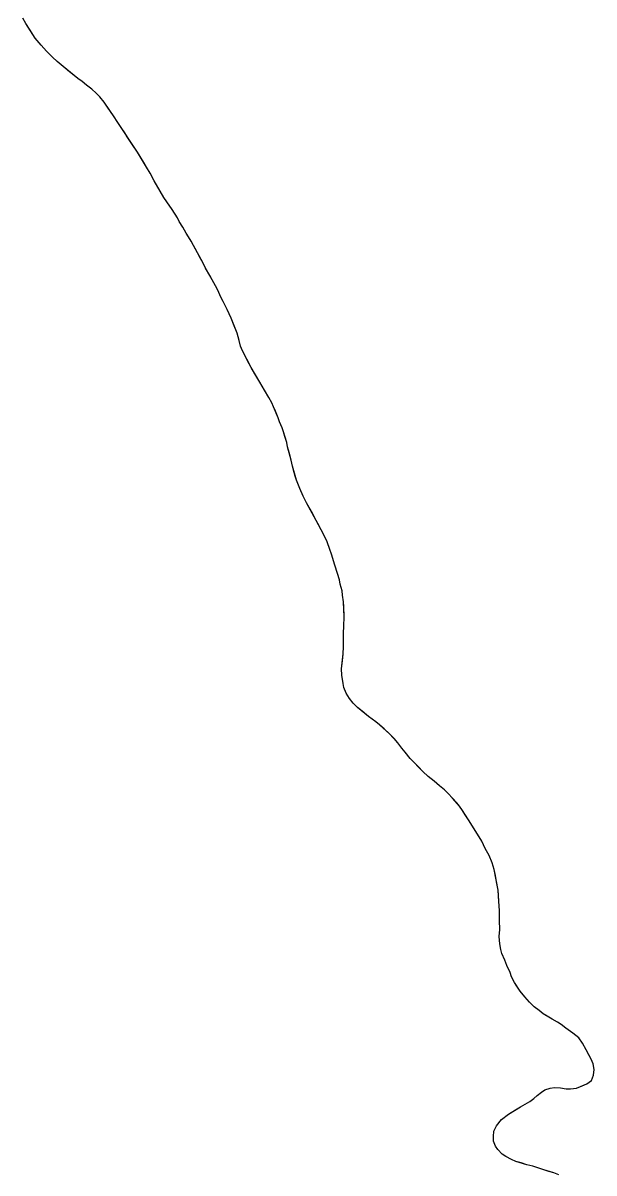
# Model space of a CAD drawing. Extents: x 3172297 to 3210190, y 958463 to 983887.
# Drawn here: x 3204085 to 3204507, y 968417 to 969265 of the extents above; entities that cross this region are included whole.
import ezdxf

# ---------------------------------------------------------------- set-up
doc = ezdxf.new("R2010")
doc.units = 0
doc.layers.add('V-SITE-VEGE', color=7, linetype='Continuous')
doc.layers.add('V-TOPO-SHOR', color=7, linetype='Continuous')

msp = doc.modelspace()

# ---------------------------------------------------------------- linework, layer by layer
at = {"layer": 'V-SITE-VEGE'}
for p, q in [((3204087.22, 969265.09), (3204085.21, 969269.05)), ((3204094.25, 969254.23), (3204087.22, 969265.09)), ((3204098.58, 969249.13), (3204094.25, 969254.23)), ((3204102.58, 969244.7), (3204098.58, 969249.13)), ((3204107.08, 969240.27), (3204102.58, 969244.7)), ((3204110.58, 969236.98), (3204107.08, 969240.27)), ((3204114.9, 969233.21), (3204110.58, 969236.98)), ((3204125.71, 969224.53), (3204114.9, 969233.21)), ((3204128.87, 969222.24), (3204125.71, 969224.53)), ((3204132.2, 969219.61), (3204128.87, 969222.24)), ((3204136.19, 969216.67), (3204132.2, 969219.61)), ((3204139.35, 969213.71), (3204136.19, 969216.67)), ((3204142.02, 969210.92), (3204139.35, 969213.71)), ((3204145.19, 969206.97), (3204142.02, 969210.92)), ((3204152.54, 969196.11), (3204145.19, 969206.97)), ((3204154.71, 969192.66), (3204152.54, 969196.11)), ((3204169.93, 969169.95), (3204154.71, 969192.66)), ((3204176.46, 969159.08), (3204169.93, 969169.95)), ((3204179.14, 969154.47), (3204176.46, 969159.08)), ((3204182.15, 969148.87), (3204179.14, 969154.47)), ((3204189.35, 969136.52), (3204182.15, 969148.87)), ((3204195.54, 969127.8), (3204189.35, 969136.52)), ((3204199.38, 969121.71), (3204195.54, 969127.8)), ((3204200.73, 969118.91), (3204199.38, 969121.71)), ((3204203.24, 969114.79), (3204200.73, 969118.91)), ((3204205.75, 969110.34), (3204203.24, 969114.79)), ((3204207.59, 969107.55), (3204205.75, 969110.34)), ((3204209.43, 969104.42), (3204207.59, 969107.55)), ((3204211.11, 969101.12), (3204209.43, 969104.42)), ((3204218.31, 969088.11), (3204211.11, 969101.12)), ((3204220.16, 969084.49), (3204218.31, 969088.11)), ((3204225.02, 969075.92), (3204220.16, 969084.49)), ((3204227.36, 969071.31), (3204225.02, 969075.92)), ((3204229.21, 969068.18), (3204227.36, 969071.31)), ((3204231.39, 969063.07), (3204229.21, 969068.18)), ((3204233.23, 969059.95), (3204231.39, 969063.07)), ((3204236.09, 969053.85), (3204233.23, 969059.95)), ((3204238.95, 969047.42), (3204236.09, 969053.85)), ((3204243.49, 969036.37), (3204238.95, 969047.42)), ((3204245.02, 969031.09), (3204243.49, 969036.37)), ((3204246.04, 969026.87), (3204245.02, 969031.09)), ((3204247.29, 969023.37), (3204246.04, 969026.87)), ((3204253.93, 969011.02), (3204247.29, 969023.37)), ((3204260.29, 969000.25), (3204253.93, 969011.02)), ((3204263.57, 968994.42), (3204260.29, 969000.25)), ((3204266.92, 968988.98), (3204263.57, 968994.42)), ((3204269.1, 968985.03), (3204266.92, 968988.98)), ((3204270.44, 968982.07), (3204269.1, 968985.03)), ((3204273.81, 968973.98), (3204270.44, 968982.07)), ((3204274.82, 968971.02), (3204273.81, 968973.98)), ((3204276.67, 968966.57), (3204274.82, 968971.02)), ((3204277.69, 968963.6), (3204276.67, 968966.57)), ((3204280.06, 968955.68), (3204277.69, 968963.6)), ((3204280.75, 968952.54), (3204280.06, 968955.68)), ((3204283.46, 968942.64), (3204280.75, 968952.54)), ((3204284.32, 968938.18), (3204283.46, 968942.64)), ((3204287.21, 968927.95), (3204284.32, 968938.18)), ((3204289.73, 968921.68), (3204287.21, 968927.95)), ((3204292.25, 968916.24), (3204289.73, 968921.68)), ((3204294.77, 968911.13), (3204292.25, 968916.24)), ((3204301.81, 968898.29), (3204294.77, 968911.13)), ((3204305.5, 968891.37), (3204301.81, 968898.29)), ((3204308.18, 968886.1), (3204305.5, 968891.37)), ((3204309.86, 968882.47), (3204308.18, 968886.1)), ((3204312.05, 968876.86), (3204309.86, 968882.47)), ((3204313.23, 968873.4), (3204312.05, 968876.86)), ((3204315.61, 968865.32), (3204313.23, 968873.4)), ((3204317.64, 968859.05), (3204315.61, 968865.32)), ((3204318.99, 968854.26), (3204317.64, 968859.05)), ((3204319.68, 968851.12), (3204318.99, 968854.26)), ((3204321.04, 968846.34), (3204319.68, 968851.12)), ((3204321.39, 968843.03), (3204321.04, 968846.34)), ((3204322.09, 968838.08), (3204321.39, 968843.03)), ((3204322.5, 968827.17), (3204322.09, 968838.08)), ((3204322.09, 968814.93), (3204322.38, 968820.22)), ((3204322.38, 968820.22), (3204322.5, 968827.17)), ((3204321.96, 968809.47), (3204322.09, 968814.93)), ((3204321.7, 968799.88), (3204322, 968804.84)), ((3204322, 968804.84), (3204321.96, 968809.47)), ((3204320.63, 968788.62), (3204321.7, 968799.88)), ((3204320.83, 968784), (3204320.63, 968788.62)), ((3204321.7, 968777.88), (3204320.83, 968784)), ((3204322.38, 968774.91), (3204321.7, 968777.88)), ((3204324.06, 968770.79), (3204322.38, 968774.91)), ((3204326.57, 968766.84), (3204324.06, 968770.79)), ((3204329.24, 968763.38), (3204326.57, 968766.84)), ((3204332.41, 968760.1), (3204329.24, 968763.38)), ((3204340.4, 968753.55), (3204332.41, 968760.1)), ((3204345.88, 968749.62), (3204340.4, 968753.55)), ((3204348.71, 968747.32), (3204345.88, 968749.62)), ((3204356.03, 968740.76), (3204348.71, 968747.32)), ((3204362.2, 968734.02), (3204356.03, 968740.76)), ((3204365.04, 968730.24), (3204362.2, 968734.02)), ((3204367.71, 968727.12), (3204365.04, 968730.24)), ((3204371.38, 968722.52), (3204367.71, 968727.12)), ((3204380.71, 968712.99), (3204371.38, 968722.52)), ((3204384.7, 968709.22), (3204380.71, 968712.99)), ((3204389.03, 968705.78), (3204384.7, 968709.22)), ((3204393.02, 968702.33), (3204389.03, 968705.78)), ((3204396.68, 968699.38), (3204393.02, 968702.33)), ((3204399.35, 968696.76), (3204396.68, 968699.38)), ((3204402.68, 968693.31), (3204399.35, 968696.76)), ((3204407.85, 968687.23), (3204402.68, 968693.31)), ((3204410.02, 968684.1), (3204407.85, 968687.23)), ((3204416.04, 968674.56), (3204410.02, 968684.1)), ((3204418.21, 968671.43), (3204416.04, 968674.56)), ((3204424.24, 968661.39), (3204418.21, 968671.43)), ((3204426.76, 968655.95), (3204424.24, 968661.39)), ((3204429.61, 968650.84), (3204426.76, 968655.95)), ((3204431.96, 968645.57), (3204429.61, 968650.84)), ((3204433.48, 968640.62), (3204431.96, 968645.57)), ((3204436.41, 968625.26), (3204433.48, 968640.62)), ((3204436.8, 968616.99), (3204436.41, 968625.26)), ((3204437.34, 968610.38), (3204436.8, 968616.99)), ((3204437.23, 968602.94), (3204437.34, 968610.38)), ((3204437.44, 968596.33), (3204437.23, 968602.94)), ((3204437.15, 968591.2), (3204437.44, 968596.33)), ((3204437.52, 968585.58), (3204437.15, 968591.2)), ((3204438.21, 968581.62), (3204437.52, 968585.58)), ((3204439.06, 968578.48), (3204438.21, 968581.62)), ((3204441.25, 968573.54), (3204439.06, 968578.48)), ((3204442.76, 968569.74), (3204441.25, 968573.54)), ((3204445.28, 968564.47), (3204442.76, 968569.74)), ((3204446.29, 968561.34), (3204445.28, 968564.47)), ((3204448.48, 968557.05), (3204446.29, 968561.34)), ((3204452.66, 968550.64), (3204448.48, 968557.05)), ((3204455.99, 968546.69), (3204452.66, 968550.64)), ((3204459.49, 968542.75), (3204455.99, 968546.69)), ((3204462.99, 968539.3), (3204459.49, 968542.75)), ((3204466.65, 968536.51), (3204462.99, 968539.3)), ((3204469.48, 968534.05), (3204466.65, 968536.51)), ((3204476.29, 968529.97), (3204469.48, 968534.05)), ((3204480.11, 968527.85), (3204476.29, 968529.97)), ((3204482.77, 968526.05), (3204480.11, 968527.85)), ((3204486.26, 968523.43), (3204482.77, 968526.05)), ((3204491.58, 968519.83), (3204486.26, 968523.43)), ((3204495.9, 968516.22), (3204491.58, 968519.83)), ((3204498.74, 968512.27), (3204495.9, 968516.22)), ((3204501.25, 968507.5), (3204498.74, 968512.27)), ((3204505.11, 968500.58), (3204501.25, 968507.5)), ((3204506.46, 968497.12), (3204505.11, 968500.58)), ((3204507.15, 968492.82), (3204506.46, 968497.12)), ((3204505.22, 968484.87), (3204506.85, 968488.85)), ((3204506.85, 968488.85), (3204507.15, 968492.82)), ((3204470.88, 968477.84), (3204474.67, 968479.19)), ((3204474.67, 968479.19), (3204477.98, 968479.54)), ((3204477.98, 968479.54), (3204482.28, 968479.41)), ((3204482.28, 968479.41), (3204486.58, 968478.78)), ((3204489.89, 968478.64), (3204494.19, 968479.17)), ((3204494.19, 968479.17), (3204501.77, 968482.36)), ((3204501.77, 968482.36), (3204505.22, 968484.87)), ((3204459.7, 968469.33), (3204462.66, 968471.5)), ((3204462.66, 968471.5), (3204465.12, 968473.83)), ((3204465.12, 968473.83), (3204468.25, 968476.17)), ((3204468.25, 968476.17), (3204470.88, 968477.84)), ((3204486.58, 968478.78), (3204489.89, 968478.64)), ((3204443.89, 968459.95), (3204452.78, 968465.31)), ((3204452.78, 968465.31), (3204459.7, 968469.33)), ((3204435.02, 968451.46), (3204438.79, 968455.95)), ((3204438.79, 968455.95), (3204443.89, 968459.95)), ((3204432.76, 968443.5), (3204433.07, 968447.31)), ((3204433.07, 968447.31), (3204435.02, 968451.46)), ((3204432.95, 968440.03), (3204432.76, 968443.5)), ((3204434.3, 968436.4), (3204432.95, 968440.03)), ((3204436.14, 968433.77), (3204434.3, 968436.4)), ((3204439.31, 968430.48), (3204436.14, 968433.77)), ((3204441.97, 968428.69), (3204439.31, 968430.48)), ((3204446.28, 968426.4), (3204441.97, 968428.69)), ((3204449.44, 968425.1), (3204446.28, 968426.4)), ((3204457.56, 968422.68), (3204449.44, 968425.1)), ((3204461.86, 968421.55), (3204457.56, 968422.68)), ((3204465.67, 968420.26), (3204461.86, 968421.55)), ((3204469.98, 968418.97), (3204465.67, 968420.26)), ((3204477.44, 968416.54), (3204469.98, 968418.97))]:
    msp.add_line(p, q, dxfattribs=at)
at = {"layer": 'V-TOPO-SHOR'}
for points in [[(3204253.93, 969011.02), (3204252.45, 969013.78), (3204250.17, 969017.93), (3204247.29, 969023.37), (3204246.04, 969026.87), (3204245.02, 969031.09), (3204243.49, 969036.37), (3204241.3, 969041.81), (3204238.95, 969047.42), (3204236.09, 969053.85), (3204233.23, 969059.94), (3204231.39, 969063.07), (3204229.21, 969068.18), (3204227.36, 969071.31), (3204225.02, 969075.92), (3204223.17, 969079.05), (3204220.16, 969084.49), (3204218.31, 969088.11), (3204215.46, 969093.22), (3204213.62, 969096.68), (3204211.11, 969101.12), (3204209.43, 969104.42), (3204207.59, 969107.55), (3204205.75, 969110.34), (3204203.24, 969114.79), (3204200.73, 969118.91), (3204199.38, 969121.71), (3204195.54, 969127.8), (3204192.03, 969132.74), (3204189.35, 969136.52), (3204185.67, 969142.94), (3204182.15, 969148.87), (3204179.14, 969154.47), (3204176.46, 969159.08), (3204174.45, 969162.37), (3204171.77, 969166.82), (3204169.93, 969169.95), (3204166.25, 969175.38), (3204162.24, 969181.47), (3204160.4, 969184.27), (3204157.73, 969188.21), (3204154.72, 969192.66), (3204152.54, 969196.11), (3204149.87, 969200.06), (3204147.7, 969203.19), (3204145.19, 969206.97), (3204142.02, 969210.92), (3204139.35, 969213.71), (3204136.19, 969216.67), (3204132.2, 969219.61), (3204128.87, 969222.24), (3204125.71, 969224.53), (3204122.05, 969227.48), (3204119.56, 969229.44), (3204114.9, 969233.21), (3204110.58, 969236.98), (3204107.08, 969240.27), (3204102.58, 969244.7), (3204098.58, 969249.13), (3204094.25, 969254.23), (3204090.4, 969260.15), (3204087.22, 969265.09), (3204085.21, 969269.05)], [(3204439.06, 968578.48), (3204438.21, 968581.62), (3204437.52, 968585.58), (3204437.15, 968591.2), (3204437.44, 968596.33), (3204437.23, 968602.94), (3204437.34, 968610.38), (3204436.8, 968616.99), (3204436.6, 968621.79), (3204436.41, 968625.26), (3204435.2, 968631.54), (3204434.35, 968636.16), (3204433.48, 968640.62), (3204431.96, 968645.57), (3204429.61, 968650.84), (3204426.76, 968655.95), (3204424.24, 968661.39), (3204421.06, 968666.65), (3204418.21, 968671.43), (3204416.04, 968674.56), (3204413.87, 968678.01), (3204412.03, 968680.98), (3204410.02, 968684.1), (3204407.85, 968687.23), (3204405.68, 968689.69), (3204402.68, 968693.31), (3204399.35, 968696.76), (3204396.68, 968699.38), (3204393.02, 968702.33), (3204389.03, 968705.78), (3204384.7, 968709.22), (3204380.71, 968712.99), (3204377.37, 968716.44), (3204374.71, 968719.07), (3204371.38, 968722.52), (3204367.71, 968727.12), (3204365.04, 968730.24), (3204362.2, 968734.02), (3204359.36, 968737.15), (3204356.03, 968740.76), (3204352.04, 968744.37), (3204348.71, 968747.32), (3204345.88, 968749.62), (3204340.4, 968753.55), (3204335.74, 968757.32), (3204332.41, 968760.1), (3204329.24, 968763.38), (3204326.57, 968766.84), (3204324.06, 968770.79), (3204322.38, 968774.91), (3204321.7, 968777.88), (3204320.83, 968784), (3204320.63, 968788.62), (3204321.24, 968794.58), (3204321.7, 968799.88), (3204322, 968804.84), (3204321.96, 968809.47), (3204322.09, 968814.93), (3204322.38, 968820.22), (3204322.5, 968827.17), (3204322.28, 968834.61), (3204322.09, 968838.08), (3204321.39, 968843.03), (3204321.04, 968846.34), (3204319.68, 968851.12), (3204318.99, 968854.26), (3204317.64, 968859.05), (3204315.61, 968865.32), (3204314.76, 968868.29), (3204313.23, 968873.4), (3204312.05, 968876.86), (3204309.86, 968882.47), (3204308.18, 968886.1), (3204305.5, 968891.37), (3204303.99, 968894.17), (3204301.81, 968898.29), (3204298.29, 968904.71), (3204294.77, 968911.13), (3204292.25, 968916.24), (3204289.73, 968921.68), (3204287.21, 968927.95), (3204286.36, 968930.92), (3204285.17, 968935.21), (3204284.32, 968938.18), (3204283.46, 968942.64), (3204281.93, 968948.25), (3204280.75, 968952.54), (3204280.06, 968955.68), (3204278.7, 968960.3), (3204277.69, 968963.6), (3204276.67, 968966.57), (3204274.82, 968971.02), (3204273.81, 968973.98), (3204271.79, 968978.93), (3204270.44, 968982.07), (3204269.1, 968985.03), (3204266.92, 968988.98), (3204263.57, 968994.42), (3204260.29, 969000.25), (3204256.64, 969006.37), (3204253.93, 969011.02)], [(3204481.09, 968415.24), (3204477.44, 968416.54), (3204473.8, 968417.67), (3204469.98, 968418.97), (3204465.67, 968420.26), (3204461.86, 968421.55), (3204457.56, 968422.68), (3204453.25, 968423.97), (3204449.44, 968425.1), (3204446.28, 968426.4), (3204441.97, 968428.69), (3204439.31, 968430.48), (3204436.14, 968433.77), (3204434.3, 968436.4), (3204432.95, 968440.03), (3204432.76, 968443.5), (3204433.07, 968447.31), (3204435.02, 968451.45), (3204438.79, 968455.95), (3204443.89, 968459.95), (3204449.16, 968463.13), (3204452.78, 968465.31), (3204456.24, 968467.32), (3204459.7, 968469.33), (3204462.66, 968471.5), (3204465.12, 968473.83), (3204468.25, 968476.17), (3204470.88, 968477.84), (3204474.67, 968479.19), (3204477.98, 968479.55), (3204482.28, 968479.41), (3204486.58, 968478.78), (3204489.89, 968478.64), (3204494.19, 968479.17), (3204498.31, 968480.85), (3204501.77, 968482.36), (3204505.22, 968484.87), (3204506.85, 968488.85), (3204507.15, 968492.82), (3204506.46, 968497.12), (3204505.11, 968500.58), (3204503.6, 968503.38), (3204501.25, 968507.5), (3204498.74, 968512.27), (3204495.9, 968516.22), (3204491.58, 968519.83), (3204486.26, 968523.43), (3204482.77, 968526.05), (3204480.11, 968527.85), (3204476.29, 968529.97), (3204472.47, 968532.26), (3204469.48, 968534.05), (3204466.65, 968536.51), (3204462.99, 968539.3), (3204459.49, 968542.75), (3204455.99, 968546.69), (3204452.66, 968550.64), (3204450.15, 968554.42), (3204448.48, 968557.05), (3204446.29, 968561.34), (3204445.28, 968564.47), (3204442.76, 968569.74), (3204441.25, 968573.54), (3204439.06, 968578.48)]]:
    msp.add_lwpolyline(points, dxfattribs=at)

doc.saveas('drawing.dxf')
